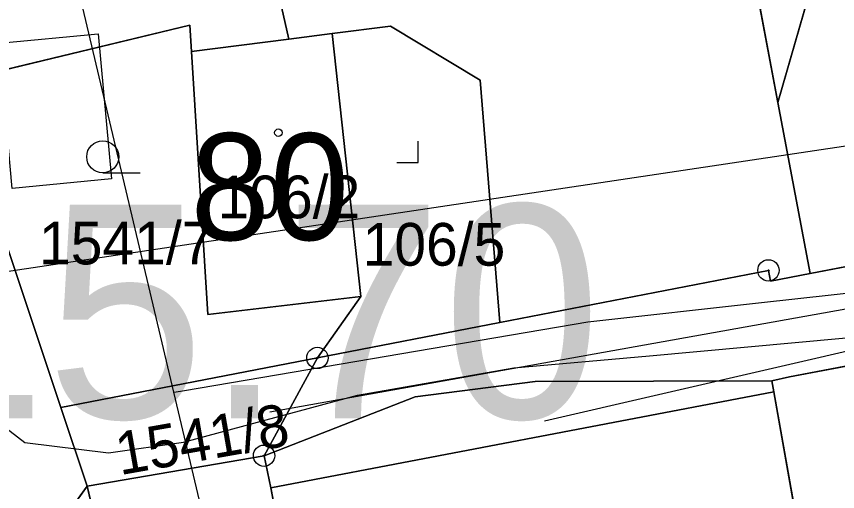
# Model space of a CAD drawing. Extents: x -706130 to -698555, y -971544 to -967260.
# Drawn here: x -704464.14 to -704425.64, y -969806.02 to -969783.76 of the extents above; entities that cross this region are included whole.
import ezdxf

# ---------------------------------------------------------------- set-up
doc = ezdxf.new("R2010")
doc.units = 0
for name, color, linetype in [('_Doplněk budov pro zastavěnost', 7, 'Continuous'), ('BPEJ I-II trida ochrany S', 7, 'Continuous'), ('Docházková izochrona - BUS S', 7, 'Continuous'), ('Docházková izochrona - VLAK N', 7, 'Continuous'), ('Hluková izofona', 7, 'Continuous'), ('Hranice intravilán', 7, 'Continuous'), ('Kanalizace_stoka bez rozlišení N', 7, 'Continuous'), ('KN_Budovy', 7, 'Continuous'), ('KN_Budovy_cisla_domovni', 7, 'Continuous'), ('KN_Hranice_parcel', 7, 'Continuous'), ('KN_Hranice_parcel_vnitrni_kresba', 7, 'Continuous'), ('KN_Parcelni cisla', 7, 'Continuous'), ('KN_Polygon parcely', 7, 'Continuous'), ('KN_POZEMKY_13_ZASTAVENA PLOCHA', 7, 'Continuous'), ('KN_POZEMKY_14_OSTATNI PLOCHA', 7, 'Continuous'), ('KN_POZEMKY_5_ZAHRADA', 7, 'Continuous'), ('KN_VYUZITI_13_zastavena plocha_zboreniste', 7, 'Continuous'), ('KN_VYUZITI_17_ostatni plocha_ostatni komunikace', 7, 'Continuous'), ('KN_Značky bodu BP', 7, 'Continuous'), ('KN_Značky budov', 7, 'Continuous'), ('KN_Značky kultur', 7, 'Continuous'), ('OP ELE VN_VVN_trafostanice', 7, 'Continuous'), ('Plochy smíšené obytné venkovské S', 7, 'Continuous'), ('Plochy verejnych prostranstvi - komunikace ostatni S', 7, 'Continuous'), ('Plynovody STL S', 7, 'Continuous'), ('Regulační bloky zastavěné S', 7, 'Continuous'), ('Regulační kódy zastavitelne a přestavby N', 7, 'Continuous'), ('Spoje_dálkový komunikační kabel S', 7, 'Continuous'), ('Vodovodní řady - rozváděcí S', 7, 'Continuous')]:
    doc.layers.add(name, color=color, linetype=linetype)

msp = doc.modelspace()

# ---------------------------------------------------------------- linework, layer by layer
at = {"layer": '_Doplněk budov pro zastavěnost'}
msp.add_lwpolyline([(-704464.959, -969785.023), (-704460.309, -969784.573), (-704459.679, -969791.373), (-704464.339, -969791.823)], close=True, dxfattribs=at)
at = {"layer": 'BPEJ I-II trida ochrany S'}
for p, q in [((-704430.47, -969777.02), (-704428.44, -969787.8)), ((-704428.44, -969787.8), (-704426.21, -969780.03)), ((-704451.36, -969784.83), (-704451.79, -969782.95)), ((-704455.93, -969785.41), (-704451.36, -969784.83)), ((-704455.16, -969797.73), (-704455.93, -969785.41)), ((-704467.15, -969786.86), (-704462.05, -969802.09)), ((-704402.68, -969795.86), (-704427.89, -969800.65)), ((-704447.99, -969796.89), (-704455.16, -969797.73)), ((-704450.03, -969799.76), (-704447.99, -969796.89)), ((-704462.05, -969802.09), (-704450.03, -969799.76)), ((-704427.89, -969800.65), (-704428.72, -969800.84)), ((-704428.72, -969800.84), (-704428.63, -969801.35)), ((-704428.63, -969801.35), (-704426.51, -969813.29)), ((-704452.53, -969804.34), (-704460.82, -969805.77)), ((-704452.21, -969805.85), (-704452.53, -969804.34)), ((-704460.82, -969805.77), (-704457.93, -969817.97)), ((-704450.19, -969816.26), (-704452.21, -969805.85))]:
    msp.add_line(p, q, dxfattribs=at)
at = {"layer": 'Docházková izochrona - BUS S'}
msp.add_arc((-704361.829, -969946.93), 400, 155.51821, 17.33949, dxfattribs=at)
at = {"layer": 'Docházková izochrona - VLAK N'}
msp.add_circle((-704165.451, -969778.767), 800, dxfattribs=at)
at = {"layer": 'Hluková izofona'}
msp.add_lwpolyline([(-703748.529, -969686.383), (-703761.395, -969689.692), (-703774.964, -969692.418), (-703783.944, -969694.279), (-703793.465, -969695.589), (-703819.951, -969699.587), (-703887.717, -969709.427), (-703984.616, -969723.88), (-704138.458, -969746.069), (-704205.166, -969756.49), (-704248.815, -969763.252), (-704420.92, -969789.191), (-704546.79, -969808.005), (-704962.749, -969869.028)], dxfattribs=at)
at = {"layer": 'Hranice intravilán'}
msp.add_lwpolyline([(-704358.64, -969835.49), (-704394.86, -969836.8), (-704410.97, -969838.61), (-704453.71, -969847.24), (-704454.37, -969832.75), (-704457.93, -969817.97), (-704460.82, -969805.77), (-704462.05, -969802.09), (-704467.15, -969786.86), (-704470.51, -969776.85), (-704469.4, -969770.95), (-704465.18, -969748.68)], dxfattribs=at)
at = {"layer": 'Kanalizace_stoka bez rozlišení N'}
msp.add_lwpolyline([(-704360.205, -969783.948), (-704420.538, -969796.634), (-704452.256, -969802.301)], dxfattribs=at)
at = {"layer": 'KN_Budovy'}
for points in [[(-704455.93, -969785.41), (-704455.16, -969797.73), (-704447.99, -969796.89), (-704449.33, -969784.57), (-704451.36, -969784.83)], [(-704452.21, -969805.85), (-704450.19, -969816.26), (-704449.87, -969817.9), (-704426.51, -969813.29), (-704428.63, -969801.35)]]:
    msp.add_lwpolyline(points, close=True, dxfattribs=at)
at = {"layer": 'KN_Hranice_parcel'}
for p, q in [((-704426.21, -969780.03), (-704428.44, -969787.8)), ((-704451.36, -969784.83), (-704449.33, -969784.57)), ((-704447.99, -969796.89), (-704449.33, -969784.57)), ((-704451.36, -969784.83), (-704455.93, -969785.41)), ((-704467.15, -969786.86), (-704462.05, -969802.09)), ((-704426.93, -969795.81), (-704428.44, -969787.8)), ((-704426.93, -969795.81), (-704406.76, -969791.95)), ((-704447.99, -969796.89), (-704450.03, -969799.76)), ((-704450.03, -969799.76), (-704441.48, -969798.1)), ((-704462.05, -969802.09), (-704450.03, -969799.76)), ((-704452.53, -969804.34), (-704450.03, -969799.76)), ((-704439.82, -969800.86), (-704445.45, -969801.58)), ((-704428.72, -969800.84), (-704439.82, -969800.86)), ((-704445.45, -969801.58), (-704452.53, -969804.34)), ((-704462.05, -969802.09), (-704460.82, -969805.77)), ((-704460.82, -969805.77), (-704452.53, -969804.34)), ((-704464.67, -969811.07), (-704460.82, -969805.77)), ((-704460.82, -969805.77), (-704457.93, -969817.97))]:
    msp.add_line(p, q, dxfattribs=at)
for points in [[(-704428.44, -969787.8), (-704430.47, -969777.02), (-704433.92, -969777.98), (-704436.12, -969769.12), (-704437.01, -969765.54), (-704448.91, -969768.65), (-704447.89, -969772.65), (-704453.79, -969774.22), (-704451.79, -969782.95), (-704451.36, -969784.83)], [(-704467.15, -969786.86), (-704456.01, -969784.17), (-704455.93, -969785.41)], [(-704449.33, -969784.57), (-704446.6, -969784.22), (-704442.4, -969786.75), (-704441.48, -969798.1)], [(-704455.93, -969785.41), (-704455.16, -969797.73), (-704447.99, -969796.89)], [(-704441.48, -969798.1), (-704428.88, -969795.66), (-704428.78, -969796.16), (-704426.93, -969795.81)], [(-704402.68, -969795.86), (-704427.89, -969800.65), (-704428.72, -969800.84)], [(-704450.19, -969816.26), (-704449.87, -969817.9), (-704426.51, -969813.29), (-704428.63, -969801.35), (-704428.72, -969800.84)], [(-704452.53, -969804.34), (-704452.21, -969805.85), (-704450.19, -969816.26)]]:
    msp.add_lwpolyline(points, dxfattribs=at)
at = {"layer": 'KN_Hranice_parcel_vnitrni_kresba'}
msp.add_line((-704452.21, -969805.85), (-704428.63, -969801.35), dxfattribs=at)
at = {"layer": 'KN_Polygon parcely'}
for points in [[(-704464.67, -969811.07), (-704460.82, -969805.77), (-704462.05, -969802.09), (-704467.15, -969786.86), (-704470.51, -969776.85), (-704469.4, -969770.95), (-704465.18, -969748.68), (-704464.36, -969744.34), (-704459.73, -969726.96), (-704460, -969725), (-704461.06, -969720.06), (-704460.37, -969719.91), (-704460.87, -969717.72), (-704465.4, -969718.54), (-704464.92, -969729.84), (-704475.32, -969778.53), (-704466.11, -969805.11)], [(-704455.93, -969785.41), (-704451.36, -969784.83), (-704451.79, -969782.95), (-704453.79, -969774.22), (-704447.89, -969772.65), (-704448.91, -969768.65), (-704437.01, -969765.54), (-704436.12, -969769.12), (-704433.92, -969777.98), (-704430.47, -969777.02), (-704428.44, -969787.8), (-704426.21, -969780.03), (-704429.31, -969759.65), (-704456.98, -969765.68), (-704470.51, -969776.85), (-704467.15, -969786.86), (-704456.01, -969784.17)], [(-704433.92, -969777.98), (-704436.12, -969769.12), (-704437.01, -969765.54), (-704448.91, -969768.65), (-704447.89, -969772.65), (-704453.79, -969774.22), (-704451.79, -969782.95), (-704451.36, -969784.83), (-704449.33, -969784.57), (-704446.6, -969784.22), (-704442.4, -969786.75), (-704441.48, -969798.1), (-704428.88, -969795.66), (-704428.78, -969796.16), (-704426.93, -969795.81), (-704428.44, -969787.8), (-704430.47, -969777.02)], [(-704415.15, -969782.1), (-704416.68, -969782.45), (-704416.91, -969781.43), (-704425.07, -969783.22), (-704426.21, -969780.03), (-704428.44, -969787.8), (-704426.93, -969795.81), (-704406.76, -969791.95), (-704407.4, -969781.91), (-704411.13, -969782.75), (-704414.82, -969783.58)], [(-704372.36, -969789.95), (-704361.8, -969793.53), (-704365.4, -969783.11), (-704369.21, -969785.62), (-704373.83, -969785.98), (-704383.24, -969786.72), (-704385.33, -969787.19), (-704405.41, -969791.69), (-704406.76, -969791.95), (-704426.93, -969795.81), (-704428.78, -969796.16), (-704428.88, -969795.66), (-704441.48, -969798.1), (-704450.03, -969799.76), (-704452.53, -969804.34), (-704445.45, -969801.58), (-704439.82, -969800.86), (-704428.72, -969800.84), (-704427.89, -969800.65), (-704402.68, -969795.86), (-704385.82, -969791.66), (-704375.14, -969789.01)], [(-704450.03, -969799.76), (-704447.99, -969796.89), (-704455.16, -969797.73), (-704455.93, -969785.41), (-704456.01, -969784.17), (-704467.15, -969786.86), (-704462.05, -969802.09)], [(-704450.03, -969799.76), (-704441.48, -969798.1), (-704442.4, -969786.75), (-704446.6, -969784.22), (-704449.33, -969784.57), (-704447.99, -969796.89)], [(-704455.16, -969797.73), (-704447.99, -969796.89), (-704449.33, -969784.57), (-704451.36, -969784.83), (-704455.93, -969785.41)], [(-704457.93, -969817.97), (-704454.37, -969832.75), (-704415.64, -969828.78), (-704395.35, -969824.24), (-704396.15, -969820.54), (-704400.74, -969802.4), (-704402.68, -969795.86), (-704427.89, -969800.65), (-704428.72, -969800.84), (-704428.63, -969801.35), (-704426.51, -969813.29), (-704449.87, -969817.9), (-704450.19, -969816.26)], [(-704452.53, -969804.34), (-704450.03, -969799.76), (-704462.05, -969802.09), (-704460.82, -969805.77)], [(-704428.63, -969801.35), (-704428.72, -969800.84), (-704439.82, -969800.86), (-704445.45, -969801.58), (-704452.53, -969804.34), (-704452.21, -969805.85), (-704450.19, -969816.26), (-704449.87, -969817.9), (-704426.51, -969813.29)], [(-704457.93, -969817.97), (-704450.19, -969816.26), (-704452.21, -969805.85), (-704452.53, -969804.34), (-704460.82, -969805.77)], [(-704454.37, -969832.75), (-704457.93, -969817.97), (-704460.82, -969805.77), (-704464.67, -969811.07), (-704464.96, -969834.74)]]:
    msp.add_lwpolyline(points, close=True, dxfattribs=at)
at = {"layer": 'KN_POZEMKY_13_ZASTAVENA PLOCHA'}
for p, q in [((-704430.47, -969777.02), (-704428.44, -969787.8)), ((-704428.44, -969787.8), (-704426.21, -969780.03)), ((-704451.36, -969784.83), (-704451.79, -969782.95)), ((-704446.6, -969784.22), (-704449.33, -969784.57)), ((-704449.33, -969784.57), (-704446.6, -969784.22)), ((-704442.4, -969786.75), (-704446.6, -969784.22)), ((-704446.6, -969784.22), (-704442.4, -969786.75)), ((-704451.36, -969784.83), (-704449.33, -969784.57)), ((-704449.33, -969784.57), (-704451.36, -969784.83)), ((-704449.33, -969784.57), (-704447.99, -969796.89)), ((-704447.99, -969796.89), (-704449.33, -969784.57)), ((-704455.93, -969785.41), (-704451.36, -969784.83)), ((-704455.16, -969797.73), (-704455.93, -969785.41)), ((-704441.48, -969798.1), (-704442.4, -969786.75)), ((-704442.4, -969786.75), (-704441.48, -969798.1)), ((-704428.44, -969787.8), (-704426.93, -969795.81)), ((-704426.93, -969795.81), (-704428.44, -969787.8)), ((-704406.76, -969791.95), (-704426.93, -969795.81)), ((-704428.88, -969795.66), (-704441.48, -969798.1)), ((-704428.78, -969796.16), (-704428.88, -969795.66)), ((-704426.93, -969795.81), (-704428.78, -969796.16)), ((-704447.99, -969796.89), (-704455.16, -969797.73)), ((-704450.03, -969799.76), (-704447.99, -969796.89)), ((-704441.48, -969798.1), (-704450.03, -969799.76)), ((-704445.45, -969801.58), (-704439.82, -969800.86)), ((-704439.82, -969800.86), (-704428.72, -969800.84)), ((-704428.72, -969800.84), (-704428.63, -969801.35)), ((-704452.53, -969804.34), (-704445.45, -969801.58)), ((-704428.63, -969801.35), (-704426.51, -969813.29)), ((-704452.21, -969805.85), (-704452.53, -969804.34)), ((-704450.19, -969816.26), (-704452.21, -969805.85))]:
    msp.add_line(p, q, dxfattribs=at)
at = {"layer": 'KN_POZEMKY_14_OSTATNI PLOCHA'}
for p, q in [((-704467.15, -969786.86), (-704462.05, -969802.09)), ((-704426.93, -969795.81), (-704406.76, -969791.95)), ((-704441.48, -969798.1), (-704428.88, -969795.66)), ((-704428.88, -969795.66), (-704428.78, -969796.16)), ((-704428.78, -969796.16), (-704426.93, -969795.81)), ((-704402.68, -969795.86), (-704427.89, -969800.65)), ((-704450.03, -969799.76), (-704441.48, -969798.1)), ((-704462.05, -969802.09), (-704450.03, -969799.76)), ((-704452.53, -969804.34), (-704450.03, -969799.76)), ((-704450.03, -969799.76), (-704452.53, -969804.34)), ((-704439.82, -969800.86), (-704445.45, -969801.58)), ((-704428.72, -969800.84), (-704439.82, -969800.86)), ((-704427.89, -969800.65), (-704428.72, -969800.84)), ((-704445.45, -969801.58), (-704452.53, -969804.34)), ((-704462.05, -969802.09), (-704460.82, -969805.77)), ((-704460.82, -969805.77), (-704462.05, -969802.09)), ((-704452.53, -969804.34), (-704460.82, -969805.77)), ((-704460.82, -969805.77), (-704464.67, -969811.07)), ((-704464.67, -969811.07), (-704460.82, -969805.77)), ((-704460.82, -969805.77), (-704457.93, -969817.97))]:
    msp.add_line(p, q, dxfattribs=at)
at = {"layer": 'KN_POZEMKY_5_ZAHRADA'}
for p, q in [((-704428.44, -969787.8), (-704430.47, -969777.02)), ((-704426.21, -969780.03), (-704428.44, -969787.8)), ((-704451.79, -969782.95), (-704451.36, -969784.83)), ((-704467.15, -969786.86), (-704456.01, -969784.17)), ((-704456.01, -969784.17), (-704467.15, -969786.86)), ((-704456.01, -969784.17), (-704455.93, -969785.41)), ((-704455.93, -969785.41), (-704456.01, -969784.17)), ((-704451.36, -969784.83), (-704455.93, -969785.41)), ((-704455.93, -969785.41), (-704455.16, -969797.73)), ((-704462.05, -969802.09), (-704467.15, -969786.86)), ((-704427.89, -969800.65), (-704402.68, -969795.86)), ((-704455.16, -969797.73), (-704447.99, -969796.89)), ((-704447.99, -969796.89), (-704450.03, -969799.76)), ((-704450.03, -969799.76), (-704462.05, -969802.09)), ((-704428.72, -969800.84), (-704427.89, -969800.65)), ((-704428.63, -969801.35), (-704428.72, -969800.84)), ((-704426.51, -969813.29), (-704428.63, -969801.35)), ((-704460.82, -969805.77), (-704452.53, -969804.34)), ((-704452.53, -969804.34), (-704452.21, -969805.85)), ((-704457.93, -969817.97), (-704460.82, -969805.77)), ((-704452.21, -969805.85), (-704450.19, -969816.26))]:
    msp.add_line(p, q, dxfattribs=at)
at = {"layer": 'KN_VYUZITI_13_zastavena plocha_zboreniste'}
for p, q in [((-704449.33, -969784.57), (-704446.6, -969784.22)), ((-704446.6, -969784.22), (-704442.4, -969786.75)), ((-704447.99, -969796.89), (-704449.33, -969784.57)), ((-704442.4, -969786.75), (-704441.48, -969798.1)), ((-704450.03, -969799.76), (-704447.99, -969796.89)), ((-704441.48, -969798.1), (-704450.03, -969799.76))]:
    msp.add_line(p, q, dxfattribs=at)
at = {"layer": 'KN_VYUZITI_17_ostatni plocha_ostatni komunikace'}
for p, q in [((-704467.15, -969786.86), (-704462.05, -969802.09)), ((-704426.93, -969795.81), (-704406.76, -969791.95)), ((-704441.48, -969798.1), (-704428.88, -969795.66)), ((-704428.88, -969795.66), (-704428.78, -969796.16)), ((-704428.78, -969796.16), (-704426.93, -969795.81)), ((-704402.68, -969795.86), (-704427.89, -969800.65)), ((-704450.03, -969799.76), (-704441.48, -969798.1)), ((-704462.05, -969802.09), (-704450.03, -969799.76)), ((-704452.53, -969804.34), (-704450.03, -969799.76)), ((-704450.03, -969799.76), (-704452.53, -969804.34)), ((-704439.82, -969800.86), (-704445.45, -969801.58)), ((-704428.72, -969800.84), (-704439.82, -969800.86)), ((-704427.89, -969800.65), (-704428.72, -969800.84)), ((-704445.45, -969801.58), (-704452.53, -969804.34)), ((-704462.05, -969802.09), (-704460.82, -969805.77)), ((-704460.82, -969805.77), (-704462.05, -969802.09)), ((-704452.53, -969804.34), (-704460.82, -969805.77)), ((-704460.82, -969805.77), (-704464.67, -969811.07)), ((-704464.67, -969811.07), (-704460.82, -969805.77)), ((-704460.82, -969805.77), (-704457.93, -969817.97))]:
    msp.add_line(p, q, dxfattribs=at)
at = {"layer": 'KN_Značky bodu BP'}
for centre, radius in [((-704428.88, -969795.66), 0.5), ((-704428.88, -969795.66), 0.0303), ((-704450.03, -969799.76), 0.5), ((-704450.03, -969799.76), 0.0303), ((-704452.53, -969804.34), 0.5), ((-704452.53, -969804.34), 0.0303)]:
    msp.add_circle(centre, radius, dxfattribs=at)
at = {"layer": 'KN_Značky budov'}
msp.add_circle((-704451.857, -969789.209), 0.175, dxfattribs=at)
at = {"layer": 'KN_Značky kultur'}
for p, q in [((-704445.31, -969790.6), (-704445.31, -969789.6)), ((-704446.311, -969790.6), (-704445.31, -969790.6)), ((-704460.093, -969791.09), (-704458.343, -969791.09))]:
    msp.add_line(p, q, dxfattribs=at)
msp.add_circle((-704460.093, -969790.34), 0.75, dxfattribs=at)
at = {"layer": 'OP ELE VN_VVN_trafostanice'}
msp.add_lwpolyline([(-704445.476, -969848.976), (-704465.11, -969766.202), (-704465.181, -969765.922), (-704465.25, -969765.677), (-704490.42, -969680.467), (-704490.473, -969680.293), (-704506.333, -969629.98)], dxfattribs=at)
at = {"layer": 'Plochy smíšené obytné venkovské S'}
for p, q in [((-704467.15, -969786.86), (-704462.05, -969802.09)), ((-704426.93, -969795.81), (-704406.76, -969791.95)), ((-704428.78, -969796.16), (-704426.93, -969795.81)), ((-704450.03, -969799.76), (-704441.48, -969798.1)), ((-704462.05, -969802.09), (-704450.03, -969799.76)), ((-704428.72, -969800.84), (-704428.63, -969801.35)), ((-704428.63, -969801.35), (-704452.21, -969805.85)), ((-704452.53, -969804.34), (-704460.82, -969805.77)), ((-704452.21, -969805.85), (-704452.53, -969804.34)), ((-704460.82, -969805.77), (-704464.67, -969811.07))]:
    msp.add_line(p, q, dxfattribs=at)
for points in [[(-704441.48, -969798.1), (-704428.88, -969795.66), (-704428.78, -969796.16)], [(-704402.68, -969795.86), (-704427.89, -969800.65), (-704428.72, -969800.84)]]:
    msp.add_lwpolyline(points, dxfattribs=at)
at = {"layer": 'Plochy verejnych prostranstvi - komunikace ostatni S'}
for p, q in [((-704462.05, -969802.09), (-704467.15, -969786.86)), ((-704428.88, -969795.66), (-704441.48, -969798.1)), ((-704428.78, -969796.16), (-704428.88, -969795.66)), ((-704426.93, -969795.81), (-704428.78, -969796.16)), ((-704427.89, -969800.65), (-704402.68, -969795.86)), ((-704441.48, -969798.1), (-704450.03, -969799.76)), ((-704450.03, -969799.76), (-704462.05, -969802.09)), ((-704428.72, -969800.84), (-704427.89, -969800.65)), ((-704428.63, -969801.35), (-704428.72, -969800.84)), ((-704452.21, -969805.85), (-704428.63, -969801.35)), ((-704460.82, -969805.77), (-704452.53, -969804.34)), ((-704452.53, -969804.34), (-704452.21, -969805.85))]:
    msp.add_line(p, q, dxfattribs=at)
for points in [[(-704460.87, -969717.72), (-704465.4, -969718.54), (-704464.92, -969729.84), (-704475.32, -969778.53), (-704466.11, -969805.11), (-704464.67, -969811.07), (-704460.82, -969805.77)], [(-704405.41, -969791.69), (-704406.76, -969791.95), (-704426.93, -969795.81)]]:
    msp.add_lwpolyline(points, dxfattribs=at)
at = {"layer": 'Plynovody STL S'}
msp.add_lwpolyline([(-704364.03, -969784.56), (-704378.41, -969786.96), (-704385.58, -969788.58), (-704395.88, -969790.24), (-704400.55, -969791.46), (-704418.121, -969795.588), (-704421.11, -969796.29), (-704429.202, -969797.187), (-704437.35, -969798.09), (-704456.254, -969801.3), (-704456.747, -969801.384)], dxfattribs=at)
at = {"layer": 'Regulační bloky zastavěné S'}
for p, q in [((-704467.15, -969786.86), (-704462.05, -969802.09)), ((-704462.05, -969802.09), (-704467.15, -969786.86)), ((-704426.93, -969795.81), (-704406.76, -969791.95)), ((-704428.88, -969795.66), (-704441.48, -969798.1)), ((-704428.78, -969796.16), (-704428.88, -969795.66)), ((-704428.78, -969796.16), (-704426.93, -969795.81)), ((-704426.93, -969795.81), (-704428.78, -969796.16)), ((-704427.89, -969800.65), (-704402.68, -969795.86)), ((-704450.03, -969799.76), (-704441.48, -969798.1)), ((-704441.48, -969798.1), (-704450.03, -969799.76)), ((-704462.05, -969802.09), (-704450.03, -969799.76)), ((-704450.03, -969799.76), (-704462.05, -969802.09)), ((-704428.72, -969800.84), (-704427.89, -969800.65)), ((-704428.72, -969800.84), (-704428.63, -969801.35)), ((-704428.63, -969801.35), (-704428.72, -969800.84)), ((-704428.63, -969801.35), (-704452.21, -969805.85)), ((-704452.21, -969805.85), (-704428.63, -969801.35)), ((-704452.53, -969804.34), (-704460.82, -969805.77)), ((-704460.82, -969805.77), (-704452.53, -969804.34)), ((-704452.21, -969805.85), (-704452.53, -969804.34)), ((-704452.53, -969804.34), (-704452.21, -969805.85)), ((-704460.82, -969805.77), (-704464.67, -969811.07)), ((-704464.67, -969811.07), (-704460.82, -969805.77))]:
    msp.add_line(p, q, dxfattribs=at)
for points in [[(-704405.41, -969791.69), (-704406.76, -969791.95), (-704426.93, -969795.81)], [(-704441.48, -969798.1), (-704428.88, -969795.66), (-704428.78, -969796.16)], [(-704402.68, -969795.86), (-704427.89, -969800.65), (-704428.72, -969800.84)]]:
    msp.add_lwpolyline(points, dxfattribs=at)
at = {"layer": 'Spoje_dálkový komunikační kabel S'}
msp.add_lwpolyline([(-704466.23, -969801.81), (-704463.75, -969803.73), (-704459.82, -969804.21), (-704456.3, -969803.7), (-704448.15, -969801.5), (-704440.82, -969800.23), (-704434.45, -969799.67), (-704423.02, -969798.62), (-704403.83, -969794.31), (-704395.5, -969792.66), (-704387.41, -969790.71), (-704379.49, -969788.78), (-704374.02, -969787.89), (-704369.99, -969787.75), (-704367.83, -969787.99), (-704364.65, -969788.78), (-704362.44, -969790.62), (-704362.02, -969791.6), (-704361.35, -969793.83)], dxfattribs=at)
at = {"layer": 'Vodovodní řady - rozváděcí S'}
msp.add_lwpolyline([(-704439.386, -969802.705), (-704365.36, -969785.63)], dxfattribs=at)

# ---------------------------------------------------------------- texts
at = {"layer": 'KN_Budovy_cisla_domovni'}
msp.add_text('80', height=5, dxfattribs=at).set_placement((-704455.976, -969794.239))
at = {"layer": 'KN_Parcelni cisla'}
for s, p in [('106/2', (-704454.71, -969793.22)), ('1541/7', (-704463.08, -969795.38)), ('106/5', (-704447.91, -969795.44))]:
    msp.add_text(s, height=2, dxfattribs=at).set_placement(p)
msp.add_text('1541/8', height=2, rotation=10, dxfattribs=at).set_placement((-704459.292, -969805.257))
at = {"layer": 'Regulační kódy zastavitelne a přestavby N'}
msp.add_text('SV.1.15.70', height=10, dxfattribs=at).set_placement((-704502.886, -969802.586))

doc.saveas('drawing.dxf')
